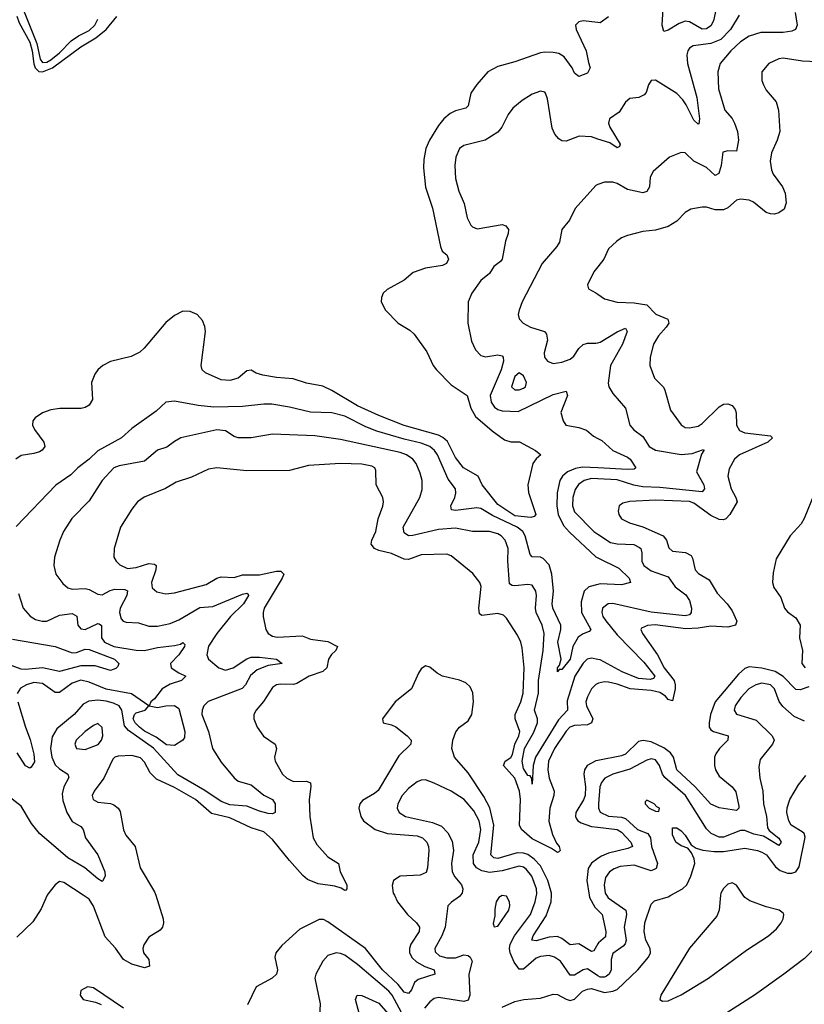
# Model space of a CAD drawing. Header units: inches. Extents: x 1694797 to 1849917, y 907313 to 1017959.
# Tile 697 of 834: x 1817283 to 1820969, y 969488 to 974116. Entities that reach past the tile are written whole.
import ezdxf

# ---------------------------------------------------------------- set-up
doc = ezdxf.new("R2010")
doc.units = ezdxf.units.IN
doc.header["$MEASUREMENT"] = 0
for name, color, linetype in [('B8916', 7, 'Continuous'), ('B8917', 7, 'Continuous'), ('B8926', 7, 'Continuous'), ('B8927', 7, 'Continuous')]:
    doc.layers.add(name, color=color, linetype=linetype)

msp = doc.modelspace()

# ---------------------------------------------------------------- linework, layer by layer
at = {"layer": 'B8916', "color": 5}
for points, elevation in [([(1817412.8, 970000), (1817383.5, 969936.5), (1817345.2, 969874.8), (1817270, 969803.5)], 680), ([(1817922.5, 970000), (1817957.3, 969890), (1817958.9, 969870), (1817953.4, 969850), (1817943, 969837), (1817890, 969803), (1817866.9, 969766.9), (1817861.7, 969750), (1817864.4, 969730), (1817890, 969699.1), (1817893.3, 969666.7), (1817870, 969659.8), (1817810, 969675.8), (1817770, 969697.9), (1817732.4, 969752.4), (1817684.3, 969804.3), (1817630, 969948.3), (1817610, 969981.8), (1817582, 970000)], 680), ([(1819043.2, 970000), (1819057.6, 969970), (1819105.1, 969910), (1819146.7, 969870), (1819161.1, 969850), (1819159.5, 969830), (1819120.8, 969770), (1819114.1, 969750), (1819114.6, 969730), (1819126.6, 969706.6), (1819146.8, 969686.8), (1819185.7, 969665.7), (1819230.3, 969650), (1819233.4, 969630), (1819155.2, 969604.8), (1819137.8, 969590), (1819123.9, 969556.1), (1819110, 969538.6), (1819090, 969544.9), (1819060.9, 969580.9), (1818987.3, 969650), (1818907.3, 969750), (1818730, 969875.8), (1818710, 969886.6), (1818690, 969886.8), (1818599.8, 969840.2), (1818515.2, 969764.8), (1818486.3, 969730), (1818481.3, 969710), (1818494, 969650), (1818488.9, 969630), (1818468.7, 969610), (1818394.6, 969570), (1818354, 969486)], 720), ([(1819354.2, 970000), (1819350, 969994), (1819311.6, 969968.4), (1819294.3, 969950), (1819282.1, 969850), (1819266.8, 969810), (1819233.5, 969750), (1819234.8, 969734.8), (1819254.9, 969714.9), (1819290, 969706), (1819330, 969706.2), (1819370, 969719.6), (1819390, 969717), (1819399.4, 969710), (1819408.8, 969690), (1819392.7, 969630), (1819397.8, 969530), (1819390, 969507.7), (1819370, 969501.2), (1819250, 969520.2), (1819230, 969515.4), (1819210, 969500.2), (1819184.5, 969470)], 740), ([(1820000, 969621.9), (1819950, 969654.7), (1819930, 969650.5), (1819890, 969625.2), (1819870, 969624.5), (1819824.2, 969690), (1819795.8, 969710), (1819770, 969717.2), (1819730, 969713.2), (1819710, 969704.9), (1819650, 969653.4), (1819630, 969653.7), (1819606.1, 969686.1), (1819586.6, 969730), (1819583.8, 969750), (1819587, 969770), (1819607.5, 969810), (1819682.8, 969910), (1819705.4, 969970), (1819711.1, 970000)], 740), ([(1820000, 969772.4), (1819980.7, 969739.3), (1819970, 969735.4), (1819910, 969772.6), (1819870, 969767.1), (1819830, 969797.2), (1819810, 969806.7), (1819770, 969803.4), (1819710, 969786.4), (1819689.9, 969789.9), (1819695.9, 969810), (1819755.8, 969904.2), (1819779.3, 969970), (1819780.9, 970000)], 720), ([(1819958.9, 970000), (1819960.6, 969990), (1819984.6, 969944.6), (1820000, 969929.6)], 720), ([(1819076.4, 969450), (1819033.5, 969530), (1819018, 969550), (1818870, 969675.6), (1818810, 969719.5), (1818790, 969727), (1818770, 969729.8), (1818730, 969717.2), (1818706.9, 969690), (1818673.8, 969630), (1818669.4, 969610.6), (1818694.4, 969490), (1818691, 969429)], 740), ([(1817770, 969469.6), (1817630, 969566), (1817602, 969570), (1817570, 969552), (1817567.6, 969530), (1817580.7, 969510), (1817638.5, 969498.5), (1817666.3, 969486.3)], 720), ([(1818880.2, 969440.2), (1818860.4, 969510), (1818868.9, 969531.1), (1818890.6, 969529.4), (1818970, 969492.5), (1819055.6, 969395.6)], 760), ([(1819550, 969473.7), (1819610, 969501.5), (1819651.3, 969510), (1819730, 969516.5), (1819790, 969536), (1819810, 969534.6), (1819850, 969511.2), (1819870, 969506), (1819890, 969512.5), (1819927.9, 969550), (1819950, 969558.8), (1819970, 969562.2), (1820000, 969552.7)], 760)]:
    msp.add_lwpolyline(points, dxfattribs=dict(at, elevation=elevation))
at = {"layer": 'B8916', "color": 5, "elevation": 760}
msp.add_lwpolyline([(1819550, 969998.9), (1819533.4, 969990), (1819521.5, 969970), (1819515.6, 969935.6), (1819516.1, 969903.9), (1819508.2, 969868.2), (1819512, 969852), (1819530, 969854.8), (1819581, 969930), (1819585.7, 969950), (1819584.4, 969970), (1819570, 969996.3)], close=True, dxfattribs=at)
at = {"layer": 'B8917', "color": 5}
for points, elevation in [([(1817300.3, 974160.3), (1817363.3, 974003.3), (1817378.9, 973930), (1817390, 973915.1), (1817410, 973916.6), (1817430, 973927.5), (1817470, 973960.4), (1817524.5, 974015.5), (1817560.1, 974039.9), (1817610, 974064.2), (1817635.7, 974090), (1817650, 974117.4)], 640), ([(1820000, 974102.6), (1819930, 974109.5), (1819910, 974106), (1819894, 974090), (1819897.6, 974070), (1819944.7, 973970), (1819954.7, 973914.7), (1819963.8, 973890), (1819950, 973864), (1819910, 973849), (1819890, 973864), (1819878.4, 973890), (1819841.8, 973941.8), (1819816.7, 973956.7), (1819790, 973961.6), (1819750, 973963), (1819730, 973959.1), (1819610, 973916.8), (1819530, 973895.6), (1819482.2, 973870), (1819430, 973811.6), (1819402.1, 973770), (1819389.6, 973710.4), (1819379.7, 973700.3), (1819330, 973686.9), (1819305.8, 973674.2), (1819275.8, 973650), (1819250, 973618.9), (1819208.9, 973550), (1819191.9, 973510), (1819181.2, 973458.8), (1819180.9, 973419), (1819189, 973329), (1819223, 973230), (1819259.7, 973050), (1819268.1, 973028.1), (1819290.4, 973010), (1819297.6, 972990), (1819288.4, 972970), (1819270, 972960.3), (1819190, 972947.9), (1819132.2, 972927.8), (1819090, 972891.6), (1819010, 972848), (1818990.4, 972830), (1818982.3, 972810), (1818981.5, 972790), (1819000.9, 972750), (1819060.8, 972690), (1819116.1, 972656.1), (1819136.8, 972636.8), (1819195.1, 972555.1), (1819226.2, 972490), (1819241, 972470), (1819310, 972399.2), (1819385.8, 972350), (1819401.9, 972290), (1819424.2, 972250), (1819502.8, 972182.8), (1819561.2, 972141.2), (1819590, 972131.9), (1819632, 972132), (1819706.7, 972090), (1819731.3, 972070), (1819710, 972052), (1819694.6, 972030), (1819670.3, 971930), (1819674.1, 971894.1), (1819708.5, 971790), (1819700, 971780), (1819684, 971776), (1819610, 971784.3), (1819530, 971837.6), (1819456.4, 971930), (1819437, 971970), (1819368.2, 972010), (1819330, 972057.2), (1819293, 972133), (1819271.8, 972151.9), (1819250, 972162.9), (1819090, 972207.9), (1818970, 972254.8), (1818870, 972300.8), (1818750, 972372), (1818707.3, 972392.7), (1818630, 972406.6), (1818568, 972428), (1818490, 972433.2), (1818424.9, 972444.9), (1818394.2, 972454.2), (1818370, 972468.1), (1818350, 972464.8), (1818309.1, 972430.9), (1818270, 972420.5), (1818230, 972423), (1818155.9, 972455.9), (1818140.9, 972470), (1818135.4, 972490), (1818155.8, 972650), (1818153.3, 972673.3), (1818141.7, 972701.7), (1818116.3, 972730), (1818083.8, 972743.8), (1818050, 972745.2), (1818010, 972726), (1817970, 972692), (1817868.6, 972571.4), (1817847.1, 972552.9), (1817806.8, 972533.2), (1817710, 972508.9), (1817672.9, 972490), (1817650.1, 972470), (1817635.5, 972450), (1817619.8, 972410), (1817624.6, 972330), (1817610, 972304.2), (1817590, 972292.8), (1817571.3, 972288.7), (1817471.5, 972288.5), (1817430, 972281.4), (1817390, 972267.1), (1817356.2, 972243.8), (1817345, 972230), (1817343.2, 972210), (1817352.8, 972190), (1817396.2, 972130), (1817400.9, 972110), (1817388.4, 972091.6), (1817375.4, 972084.6), (1817350, 972076.5), (1817290, 972067.8), (1817265.4, 972050)], 620), ([(1817270, 974132.7), (1817280.9, 974100.9), (1817330, 974009.2), (1817341.7, 973970), (1817348.8, 973908.8), (1817356.5, 973890), (1817372.8, 973872.7), (1817390, 973869.9), (1817437.9, 973890), (1817570, 973988.2), (1817640.3, 974030), (1817689.6, 974070), (1817738.9, 974130)], 620), ([(1820000, 973554.5), (1819970, 973564.4), (1819911.2, 973568.8), (1819850, 973545.4), (1819830, 973546.6), (1819815.4, 973555.4), (1819796.9, 973576.9), (1819785, 973605), (1819762.9, 973742.9), (1819753.7, 973770), (1819750, 973775.1), (1819730, 973780.4), (1819690, 973765.2), (1819643.9, 973736.1), (1819600.5, 973699.5), (1819577.8, 973670), (1819548.4, 973610), (1819530, 973586.2), (1819470, 973549.8), (1819370, 973524.7), (1819350, 973509.6), (1819331.5, 973470), (1819327.2, 973430), (1819330.3, 973369.7), (1819346.4, 973310), (1819371.3, 973251.3), (1819385, 973185), (1819402.2, 973150), (1819410, 973141.8), (1819432.7, 973132.7), (1819550, 973152.8), (1819567, 973147), (1819579.6, 973130), (1819578.5, 973110), (1819565.2, 973074.8), (1819549.2, 972990), (1819541.7, 972978.3), (1819510, 972955.1), (1819490, 972922.8), (1819449.1, 972890), (1819407.6, 972830), (1819390.3, 972790), (1819387.8, 972690), (1819405.4, 972605.4), (1819424, 972564), (1819450, 972538), (1819471.3, 972531.3), (1819530, 972540.2), (1819550, 972535.2), (1819554, 972530), (1819555.6, 972510), (1819545.7, 972470), (1819493.9, 972350), (1819497.9, 972317.9), (1819514.1, 972294.1), (1819530, 972283), (1819550, 972276.9), (1819625.3, 972274.7), (1819790, 972353.9), (1819851, 972370), (1819856, 972350), (1819825.2, 972270), (1819837.1, 972230), (1819849.5, 972209.4), (1819910, 972199), (1819945.7, 972185.7), (1819978.9, 972158.9), (1820000, 972147.3)], 640), ([(1820000, 973340.3), (1819990, 973336.3), (1819892.1, 973228), (1819866.4, 973173.6), (1819830.2, 973130), (1819819.2, 973070), (1819806.9, 973050), (1819737.3, 972970), (1819643.2, 972790), (1819630.2, 972750), (1819625.5, 972730), (1819630.2, 972710.2), (1819649, 972690), (1819683.1, 972670), (1819748.5, 972650), (1819758, 972638), (1819763.2, 972610), (1819747.8, 972550), (1819748.5, 972530), (1819762, 972510), (1819790, 972500.2), (1819830, 972505.6), (1819870, 972519.7), (1819886.3, 972533.6), (1819910.5, 972569.5), (1819930.6, 972589.4), (1819950, 972596), (1819990, 972595.3), (1820000, 972597.4)], 660), ([(1820000, 972954.5), (1819981.1, 972930), (1819950.4, 972870), (1819954.8, 972850), (1819990, 972832.4), (1820000, 972825.3)], 680), ([(1820000, 971461.6), (1819957, 971450), (1819934.7, 971430), (1819921, 971379), (1819922.9, 971330), (1819966.5, 971250), (1819959.3, 971240.7), (1819930, 971229.4), (1819907.2, 971212.8), (1819882.2, 971170), (1819870, 971109.8), (1819830, 971061.5), (1819818, 971062), (1819809.8, 971049.8), (1819809.1, 971070), (1819818.5, 971081.5), (1819826.8, 971110), (1819811.1, 971190), (1819825.5, 971250), (1819825.5, 971270), (1819787.4, 971350), (1819785.3, 971370), (1819791.5, 971430), (1819782.7, 971510), (1819770, 971553.3), (1819742.6, 971582.6), (1819730, 971589.2), (1819691.4, 971591.4), (1819681.6, 971601.6), (1819658.3, 971690), (1819647.2, 971710), (1819620.2, 971730), (1819505, 971785), (1819450, 971818.6), (1819430, 971821.1), (1819330, 971808.3), (1819311.2, 971811.2), (1819308.4, 971830), (1819327.9, 971870), (1819332.5, 971890), (1819329.9, 971910), (1819295.9, 971955.9), (1819245.9, 972070), (1819231.3, 972091.3), (1819210.5, 972110), (1819170, 972125.3), (1819090, 972143.7), (1818961.7, 972181.7), (1818910, 972201.9), (1818810, 972251.9), (1818750, 972267.3), (1818650, 972271.6), (1818550, 972295.2), (1818468.3, 972308.3), (1818430, 972309), (1818330, 972297.7), (1818195, 972295), (1818121.9, 972301.9), (1818010, 972322.6), (1817970, 972317.6), (1817924.6, 972275.4), (1817810, 972194.6), (1817762, 972150), (1817650.1, 972089.9), (1817609.2, 972050), (1817555.6, 972010), (1817523.3, 971976.7), (1817452.5, 971927.5), (1817266.9, 971733.1)], 640), ([(1820000, 971108.8), (1819970, 971114.6), (1819949.7, 971110.3), (1819930, 971091.9), (1819891.6, 971030), (1819854.7, 970914.7), (1819856.4, 970870), (1819815.1, 970824.9), (1819706.3, 970650), (1819695.5, 970610), (1819690, 970522), (1819689.7, 970549.7), (1819681.2, 970561.2), (1819670, 970563), (1819650, 970596.5), (1819643.6, 970630), (1819654.4, 970690), (1819696.9, 970763.1), (1819715.7, 970810), (1819715.5, 970830), (1819701, 970870), (1819720.3, 970950), (1819721, 971010), (1819742, 971150), (1819747.2, 971230), (1819737.2, 971270), (1819709.9, 971330), (1819706.3, 971350), (1819711, 971410), (1819708.3, 971430), (1819690, 971458), (1819670, 971461.7), (1819610, 971455.2), (1819596.2, 971456.2), (1819583.8, 971463.8), (1819576.2, 971570), (1819578.7, 971630), (1819563.7, 971670), (1819545.8, 971690), (1819530, 971699.3), (1819490, 971709.9), (1819410, 971709.3), (1819330, 971726.4), (1819250, 971719.7), (1819130, 971691.1), (1819109.9, 971689.9), (1819090, 971704.4), (1819084.8, 971730), (1819163.1, 971870), (1819173.2, 971906.8), (1819173.2, 971950), (1819164.8, 971984.8), (1819146.3, 972030), (1819130, 972050.6), (1819100.9, 972070), (1819070, 972080.8), (1818790, 972142.2), (1818670, 972159.3), (1818470, 972167.8), (1818370, 972150.6), (1818310.1, 972149.8), (1818290, 972157.3), (1818250, 972183.7), (1818210, 972187.4), (1818040.5, 972150), (1818010, 972133.5), (1817974, 972106), (1817930, 972092), (1817870, 972041.1), (1817750, 972019.1), (1817725.8, 972010), (1817670.2, 971950), (1817610, 971854.8), (1817528.3, 971771.7), (1817489.1, 971710), (1817471.4, 971670), (1817445.8, 971590), (1817442.8, 971550), (1817452.2, 971510), (1817485.3, 971465.3), (1817510, 971445.5), (1817530, 971438.6), (1817590, 971441.5), (1817610, 971438.1), (1817650, 971415.3), (1817670, 971411.9), (1817707.8, 971432.2), (1817730, 971438.5), (1817776.8, 971436.8), (1817790, 971431.9), (1817786.5, 971410), (1817755.5, 971350), (1817752.4, 971330), (1817760.2, 971300.2), (1817769, 971289), (1817783.9, 971283.9), (1817841.5, 971281.5), (1817890, 971265), (1817930, 971265.5), (1817990, 971277), (1818030, 971294.5), (1818130, 971352.3), (1818190, 971357.9), (1818330, 971415.4), (1818350, 971420.2), (1818355.9, 971416), (1818358.7, 971410), (1818335.1, 971370), (1818273.9, 971310), (1818208.7, 971230), (1818170, 971171.3), (1818162.6, 971130), (1818170.2, 971110.2), (1818218.6, 971070), (1818250, 971058.8), (1818286, 971070), (1818350, 971111.7), (1818370, 971119.1), (1818410, 971120.1), (1818490.1, 971110.1), (1818516.4, 971090), (1818450, 971080.2), (1818399.4, 971060.6), (1818366.8, 971033.2), (1818344.2, 970990), (1818327.5, 970972.5), (1818168.2, 970911.8), (1818148, 970890), (1818140.2, 970870), (1818138.6, 970850), (1818170.3, 970770), (1818188.3, 970690), (1818230, 970626.5), (1818290, 970552.5), (1818310, 970537), (1818370, 970519.1), (1818430, 970471.3), (1818471.1, 970450), (1818484, 970430), (1818482.6, 970390), (1818470, 970382.9), (1818450, 970385.2), (1818410, 970395.5), (1818350, 970418.9), (1818270, 970424.8), (1818230, 970440.7), (1818152.9, 970492.9), (1818026.4, 970566.4), (1817911.8, 970691.8), (1817794.1, 970774.1), (1817776, 970796), (1817763.1, 970870), (1817749.8, 970890), (1817723.5, 970903.5), (1817690, 970913.2), (1817650, 970916.8), (1817607.7, 970912.3), (1817581.7, 970898.3), (1817539.4, 970850), (1817457.2, 970782.8), (1817435.8, 970744.2), (1817427.8, 970690), (1817433.5, 970650), (1817450, 970612.7), (1817470, 970593.9), (1817509.1, 970570), (1817513.6, 970553.6), (1817490.5, 970509.5), (1817482.8, 970477.2), (1817485.7, 970445.7), (1817504, 970390), (1817530, 970346.5), (1817570, 970324), (1817581.8, 970310), (1817592.1, 970270), (1817649.4, 970190), (1817682.3, 970110), (1817684.7, 970090), (1817672.7, 970067.3), (1817670, 970065.7), (1817650, 970077.2), (1817588.9, 970128.9), (1817510, 970176.1), (1817375.6, 970290), (1817337.8, 970337.8), (1817290, 970419.3), (1817190, 970495.1)], 660), ([(1820000, 970995.9), (1819989.6, 970990.4), (1819970.1, 970969.9), (1819950, 970932.3), (1819943.6, 970910), (1819945.7, 970890), (1819975.5, 970830), (1819969.2, 970810.8), (1819950, 970802.1), (1819890, 970798.6), (1819868, 970790), (1819850, 970771.5), (1819795.4, 970690), (1819767.4, 970630), (1819764.9, 970590), (1819770.7, 970550), (1819793.8, 970490), (1819793.2, 970470), (1819773.9, 970410), (1819768.3, 970348.3), (1819786.3, 970286.3), (1819805.3, 970245.3), (1819817.8, 970230), (1819822.4, 970210), (1819816.2, 970203.8), (1819810, 970201), (1819780.8, 970220.8), (1819690, 970265.7), (1819640.2, 970310), (1819631.4, 970330), (1819636.2, 970450), (1819631.8, 970490), (1819609.3, 970550), (1819556.7, 970610), (1819563.8, 970630), (1819590, 970648), (1819597.9, 970662.1), (1819609.1, 970710.9), (1819628.3, 970750), (1819632.6, 970770), (1819611, 970830), (1819610.4, 970850), (1819638.1, 970910), (1819648.4, 970950), (1819653.1, 971070), (1819643.1, 971163.1), (1819637, 971190), (1819622.3, 971222.3), (1819570, 971302.4), (1819556.4, 971316.4), (1819530, 971325), (1819454.5, 971314.5), (1819443.4, 971323.4), (1819439.4, 971350), (1819451.1, 971451.1), (1819445.3, 971470), (1819412.7, 971512.7), (1819310, 971595.1), (1819290, 971603.8), (1819170, 971600.2), (1819110, 971579.1), (1819090, 971579.9), (1819030, 971606), (1818970, 971620.2), (1818949.8, 971630), (1818935, 971650), (1818937.6, 971670), (1818956.4, 971710), (1818967.7, 971770), (1818989.7, 971829.7), (1818992.7, 971850), (1818989.8, 971870), (1818957.6, 971930), (1818956.4, 971996.4), (1818950.9, 972010), (1818936.8, 972016.8), (1818890, 972025.9), (1818790, 972029.3), (1818640, 972020), (1818550, 971996.8), (1818350, 971995.6), (1818210, 972009.8), (1818170, 972003.8), (1818090, 971966.2), (1818017.8, 971942.2), (1817967.3, 971912.7), (1817868.6, 971871.4), (1817837, 971850), (1817810, 971815.6), (1817756.9, 971730), (1817726.5, 971630), (1817724.9, 971590), (1817736, 971570), (1817753.8, 971553.8), (1817790, 971536.6), (1817830, 971540.5), (1817890, 971559.3), (1817917, 971557), (1817924, 971550), (1817922.6, 971530), (1817902.5, 971470), (1817904.9, 971444.9), (1817927, 971427), (1817970, 971417.8), (1818010, 971421.9), (1818158.8, 971461.1), (1818210, 971490.8), (1818230, 971497.6), (1818290, 971493.4), (1818330, 971507.1), (1818410, 971505.9), (1818490, 971524), (1818510, 971523.2), (1818524, 971510), (1818516.8, 971490), (1818431.3, 971350), (1818427.1, 971330), (1818427.1, 971310), (1818440.2, 971250), (1818450.3, 971230), (1818470, 971217.5), (1818492.8, 971212.8), (1818610, 971218.9), (1818650, 971204), (1818730, 971193.6), (1818776, 971170), (1818767.9, 971150), (1818748.1, 971131.9), (1818733.8, 971110), (1818725.8, 971070), (1818707.4, 971052.6), (1818642.8, 971030), (1818584.8, 970995.2), (1818570, 970990.9), (1818507.8, 970992.2), (1818490, 970988.9), (1818470, 970977.6), (1818429.1, 970910.9), (1818393.8, 970870), (1818383.2, 970850), (1818382.8, 970830), (1818398.5, 970790), (1818428, 970748), (1818483.8, 970710), (1818488.8, 970690), (1818479.7, 970650), (1818483.6, 970630), (1818517.3, 970570), (1818537.4, 970550), (1818570, 970535), (1818630, 970536.3), (1818648.9, 970528.9), (1818651, 970511), (1818643.5, 970450), (1818646.2, 970370), (1818661.3, 970270), (1818679.4, 970239.4), (1818730, 970180.2), (1818780.3, 970150), (1818788.7, 970110), (1818819.8, 970050), (1818819.6, 970030), (1818815.5, 970024.5), (1818810, 970022.4), (1818794, 970034), (1818763.6, 970043.6), (1818685.3, 970054.7), (1818635.1, 970075.1), (1818612.7, 970092.7), (1818550, 970163), (1818470, 970262.4), (1818430, 970297.9), (1818370, 970316.7), (1818270, 970363.6), (1818184.3, 970384.3), (1818109, 970450), (1818010, 970506.4), (1817925.9, 970546), (1817896, 970576), (1817870, 970626), (1817850, 970645.5), (1817810, 970657.3), (1817745.3, 970654.7), (1817730.2, 970649.8), (1817719.9, 970640.1), (1817678.8, 970550), (1817632.3, 970490), (1817623.9, 970470), (1817627.6, 970450), (1817650, 970437.2), (1817710, 970430.9), (1817725.3, 970425.3), (1817745.3, 970410), (1817754.8, 970394.8), (1817770, 970307.3), (1817782.3, 970282.3), (1817825.3, 970230), (1817849.2, 970130), (1817917.1, 970017.1), (1817922.5, 970000)], 680), ([(1820000, 972008.9), (1819926.9, 972013.1), (1819894.2, 972005.8), (1819856.1, 971990), (1819833.3, 971970), (1819821.3, 971950), (1819807.8, 971892.2), (1819806.4, 971830), (1819813.2, 971790), (1819838.5, 971738.5), (1819866.7, 971706.7), (1819990.4, 971590.4), (1820000, 971585.7)], 640), ([(1820000, 971957.4), (1819970, 971959), (1819934.4, 971950), (1819908.9, 971931.1), (1819893, 971907), (1819881.2, 971870), (1819880.4, 971830), (1819890, 971801.8), (1819980.5, 971710), (1820000, 971697.4)], 660), ([(1817278, 971418), (1817299.6, 971350), (1817332, 971312), (1817357, 971297), (1817387.9, 971287.9), (1817410, 971288.9), (1817470, 971316.3), (1817530, 971324.5), (1817552.1, 971312.1), (1817556.8, 971270), (1817570, 971252.4), (1817590, 971250.1), (1817650, 971277.5), (1817656.7, 971276.7), (1817667.5, 971267.5), (1817668, 971210), (1817681.2, 971190), (1817724.6, 971170), (1817830, 971152.1), (1817870.1, 971150.1), (1817930, 971164.2), (1818010, 971174.2), (1818039, 971181), (1818050, 971188.5), (1818058.9, 971178.9), (1818057.8, 971170), (1818030.1, 971129.9), (1817991.6, 971090), (1817994.2, 971070), (1818030, 971045.1), (1818063.7, 971030), (1818043.1, 971010), (1817990, 970992.8), (1817952.4, 970970), (1817916.8, 970923.2), (1817898.5, 970910), (1817891.3, 970890), (1817930, 970883.2), (1817970, 970891.3), (1818010, 970892.2), (1818030, 970877.9), (1818059.5, 970770), (1818058, 970742), (1818050, 970729), (1818010, 970704), (1817973.3, 970706.7), (1817923.5, 970743.5), (1817870, 970771.7), (1817846.4, 970790), (1817824.9, 970810), (1817815.7, 970830), (1817822.4, 970850), (1817830, 970857.9), (1817873, 970870), (1817889.7, 970890), (1817807.6, 970947.6), (1817688.7, 970968.7), (1817610, 971001.8), (1817570, 971010.8), (1817530, 970997.6), (1817470, 970952.7), (1817450, 970953.4), (1817390, 970995.5), (1817350, 971000.7), (1817314.6, 970990), (1817286.5, 970973.5), (1817271.2, 970948.8)], 640), ([(1817250, 971204.1), (1817450, 971170.1), (1817530, 971140.1), (1817550, 971141.5), (1817590, 971156.6), (1817610, 971155.1), (1817728.4, 971110), (1817749.1, 971090), (1817744.9, 971075.1), (1817734.1, 971065.9), (1817710, 971056.4), (1817637.9, 971077.9), (1817570, 971078.7), (1817470, 971052.3), (1817389.9, 971069.9), (1817310, 971060.9), (1817290, 971063.5), (1817230, 971084.7)], 620), ([(1819780.9, 970000), (1819781.4, 970010), (1819765.1, 970070), (1819730, 970139.2), (1819700.5, 970170), (1819670, 970191.2), (1819650, 970198.7), (1819619.8, 970200.2), (1819530, 970172.6), (1819510, 970176.1), (1819495.8, 970190), (1819510.8, 970330), (1819491.4, 970411.4), (1819464.3, 970464.3), (1819390, 970575.5), (1819325.4, 970650), (1819312.7, 970690), (1819318, 970730), (1819331.9, 970768.1), (1819350, 970790.2), (1819390, 970819.6), (1819407.1, 970850), (1819414.9, 970910), (1819412.5, 970952.5), (1819399.9, 970979.9), (1819379.3, 970999.3), (1819350, 971010.7), (1819269.5, 971030), (1819243.9, 971043.9), (1819210, 971072.3), (1819190, 971079.3), (1819170, 971065.2), (1819156.2, 971043.8), (1819124.2, 970970), (1819046.4, 970910), (1818987.3, 970830), (1818991, 970810), (1819030, 970801.6), (1819050, 970792.2), (1819104.2, 970750), (1819121.8, 970730), (1819120.2, 970710), (1819064.2, 970655.8), (1818966.9, 970493.1), (1818950, 970478), (1818893.6, 970446.4), (1818880.5, 970430), (1818876.6, 970410), (1818886.2, 970370), (1818898.7, 970350), (1818952.4, 970310), (1819011.3, 970291.3), (1819150, 970280.4), (1819175.2, 970270), (1819195.5, 970250), (1819203.9, 970230), (1819205.6, 970210), (1819199.1, 970130), (1819192.4, 970107.6), (1819165, 970095), (1819070, 970089.8), (1819039.7, 970070), (1819033.6, 970046.4), (1819038.4, 970010), (1819043.2, 970000)], 720), ([(1817274.5, 970910), (1817310.2, 970790), (1817332.5, 970732.5), (1817350, 970664), (1817351.9, 970628.1), (1817337, 970603), (1817330, 970598.3), (1817310, 970608.9), (1817270.4, 970670.4)], 640), ([(1820000, 970634.5), (1819990, 970632.6), (1819948.7, 970610), (1819937.2, 970590), (1819933.4, 970570), (1819941.9, 970510), (1819939.4, 970470), (1819931.2, 970448.8), (1819895.7, 970390), (1819893.6, 970370), (1819898.9, 970358.9), (1819904.5, 970350), (1819920.7, 970340.7), (1819970, 970322.9), (1820000, 970319.6)], 720), ([(1819711.1, 970000), (1819712.6, 970007.4), (1819711.6, 970030), (1819688.9, 970090), (1819662.8, 970122.7), (1819650, 970132.1), (1819630, 970137.3), (1819550, 970115.8), (1819490, 970108), (1819454.6, 970114.6), (1819429.9, 970129.9), (1819415.7, 970150), (1819412.9, 970190), (1819439.9, 970250), (1819449.9, 970310.1), (1819442, 970350), (1819416.9, 970396.9), (1819370.5, 970450.5), (1819310, 970489.4), (1819230, 970527.9), (1819190, 970542.3), (1819170, 970542), (1819150, 970533), (1819110, 970502.3), (1819079.2, 970470), (1819058.9, 970430), (1819056.8, 970410), (1819065.2, 970390), (1819096, 970370), (1819222.4, 970342.4), (1819264.9, 970324.9), (1819294.4, 970294.4), (1819314.5, 970254.5), (1819320.8, 970210), (1819311.5, 970150), (1819315.5, 970110), (1819326.9, 970086.9), (1819358.4, 970050), (1819365.4, 970030), (1819361.2, 970010), (1819354.2, 970000)], 740), ([(1820000, 970173), (1819970, 970151.9), (1819954.3, 970125.7), (1819947.2, 970070), (1819958.9, 970000)], 720), ([(1817582, 970000), (1817490, 970059.8), (1817470, 970065.4), (1817450.4, 970050), (1817415.1, 970004.9), (1817412.8, 970000)], 680)]:
    msp.add_lwpolyline(points, dxfattribs=dict(at, elevation=elevation))
for points, elevation in [([(1819630, 972455.3), (1819610, 972438.3), (1819594.3, 972390), (1819610, 972375.2), (1819630, 972375.6), (1819650, 972383.2), (1819659.8, 972390), (1819664.4, 972410), (1819650, 972441.1)], 660), ([(1817650, 970807.1), (1817630, 970798.9), (1817590.2, 970770), (1817548.4, 970730), (1817541.8, 970710), (1817550, 970690.5), (1817590, 970685.9), (1817651.6, 970708.4), (1817667.4, 970730), (1817673, 970750), (1817670, 970789)], 680)]:
    msp.add_lwpolyline(points, close=True, dxfattribs=dict(at, elevation=elevation))
at = {"layer": 'B8926', "color": 5}
for points, elevation in [([(1821191.6, 970000), (1821166.4, 969950), (1821132.6, 969847.4), (1821124.4, 969835.6), (1821078.4, 969810), (1820970, 969702.8), (1820873, 969630), (1820735.1, 969530), (1820560.7, 969419.3), (1820432.9, 969310), (1820360.4, 969259.6), (1820281, 969179), (1820260.2, 969150), (1820251.7, 969130), (1820251.6, 969110), (1820262, 969070), (1820233.9, 969006.1), (1820178.4, 968850), (1820150, 968814.9), (1820130, 968808.4), (1820108.6, 968808.6), (1820064.5, 968824.4), (1820010, 968854.9), (1820000, 968858)], 760), ([(1820000, 969552.7), (1820030, 969543.2), (1820070, 969549.3), (1820090, 969558), (1820187.8, 969650), (1820236.6, 969710), (1820247, 969730), (1820244.4, 969750), (1820224.7, 969790), (1820216.4, 969830), (1820220.1, 969870), (1820250, 969958.4), (1820265.5, 969974.5), (1820330, 969992.9), (1820342.8, 970000)], 760), ([(1820040.5, 970000), (1820048.1, 969988.1), (1820130.4, 969930.4), (1820133.4, 969910), (1820122.3, 969850), (1820131.7, 969790), (1820127.6, 969772.4), (1820118.7, 969761.3), (1820070, 969726.2), (1820061.9, 969698.1), (1820061.1, 969650), (1820053.1, 969630), (1820039.8, 969620.2), (1820030, 969615.1), (1820010, 969615.4), (1820000, 969621.9)], 740), ([(1820576, 970000), (1820568.8, 969930), (1820558.6, 969901.4), (1820430, 969751.2), (1820294.9, 969530), (1820291, 969510), (1820302.4, 969502.4), (1820330, 969503.7), (1820390, 969531.6), (1820519.7, 969610), (1820697.4, 969742.6), (1820801.6, 969810), (1820838.2, 969841.8), (1820861.3, 969870), (1820869.7, 969890), (1820873.3, 969910), (1820870, 969916), (1820850.9, 969930.9), (1820790, 969945.3), (1820713.8, 969973.8), (1820689.8, 969989.8), (1820682.7, 970000)], 780), ([(1820000, 969929.6), (1820020.1, 969910), (1820037.5, 969830), (1820034.7, 969805.3), (1820002.8, 969777.2), (1820000, 969772.4)], 720)]:
    msp.add_lwpolyline(points, dxfattribs=dict(at, elevation=elevation))
at = {"layer": 'B8927', "color": 5}
for points, elevation in [([(1820559.4, 974190), (1820542.9, 974110), (1820530, 974086.8), (1820510, 974071.9), (1820490, 974070.5), (1820430, 974105.9), (1820410, 974108.6), (1820381.6, 974098.4), (1820330, 974066.2), (1820310, 974060.5), (1820302.1, 974090), (1820306.9, 974166.9)], 620), ([(1820926.5, 974150), (1820935.9, 974090), (1820927.8, 974070), (1820910, 974061.6), (1820870, 974054.7), (1820764.9, 974055.1), (1820710, 974037.4), (1820670, 974011.2), (1820623.8, 973970), (1820573.2, 973910), (1820562.8, 973870), (1820566.3, 973790), (1820596.5, 973690), (1820630.6, 973650.6), (1820641.7, 973630), (1820656.1, 973590), (1820660.2, 973550), (1820650, 973497), (1820610, 973499.8), (1820586.8, 973493.2), (1820579.4, 973430), (1820567.2, 973392.8), (1820550, 973383.9), (1820510, 973421.4), (1820449.9, 973449.9), (1820410, 973489.7), (1820390, 973491.2), (1820336.3, 973470), (1820258.5, 973401.5), (1820245, 973375), (1820241.4, 973330), (1820230, 973307.8), (1820210, 973301.7), (1820138.1, 973318.1), (1820090, 973346), (1820070, 973352.4), (1820030, 973352.3), (1820000, 973340.3)], 660), ([(1820663.7, 974136.3), (1820622, 974070), (1820577.2, 974022.8), (1820530, 974003), (1820447.4, 973992.6), (1820430, 973982.2), (1820421.7, 973970), (1820418, 973950), (1820420.1, 973910), (1820465.1, 973750), (1820477.1, 973650), (1820474.1, 973625.9), (1820470, 973624), (1820450, 973642.6), (1820414.8, 973714.8), (1820398.9, 973738.9), (1820370, 973768.1), (1820270, 973831.1), (1820250.4, 973829.6), (1820237.1, 973810), (1820226, 973774), (1820217.3, 973762.7), (1820191.3, 973750), (1820150, 973745.1), (1820130, 973727.6), (1820099.5, 973680.5), (1820053.7, 973650), (1820049.4, 973630), (1820056, 973610), (1820104, 973530), (1820100.5, 973519.5), (1820090, 973512.8), (1820056.1, 973536.1), (1820000, 973554.5)], 640), ([(1820050, 974129.4), (1820010, 974101.6), (1820000, 974102.6)], 620), ([(1821030, 973918.2), (1820960.1, 973920.1), (1820870, 973934.2), (1820850, 973931.9), (1820803.1, 973910), (1820770.4, 973870), (1820770.4, 973830.4), (1820777.6, 973810), (1820790, 973784.9), (1820836.5, 973730), (1820847.4, 973690), (1820853.7, 973590), (1820842.3, 973550), (1820814.4, 973490), (1820808.6, 973450), (1820815, 973410), (1820823.5, 973390), (1820867.6, 973330), (1820879.6, 973299.6), (1820884.8, 973255.2), (1820874.5, 973225.5), (1820850, 973207.8), (1820830, 973202), (1820810, 973202.5), (1820790, 973208.8), (1820730, 973258.5), (1820710, 973267.9), (1820670, 973272.6), (1820650, 973267.6), (1820609.4, 973230.6), (1820590, 973221.2), (1820550, 973221.5), (1820510, 973234.5), (1820490, 973235.1), (1820435.6, 973224.4), (1820410, 973209.7), (1820370, 973168.4), (1820330, 973144.2), (1820270, 973125.8), (1820210, 973120.3), (1820138.7, 973101.3), (1820110.2, 973089.8), (1820086.2, 973073.8), (1820050, 973038.4), (1820027.4, 972990), (1820000, 972954.5)], 680), ([(1820000, 972825.3), (1820030, 972804.2), (1820090, 972787.9), (1820170, 972785.1), (1820230, 972775.8), (1820272, 972732), (1820327.5, 972707.5), (1820332.2, 972690), (1820320.5, 972670), (1820283.8, 972630), (1820261.5, 972590), (1820244.9, 972530), (1820243.7, 972490), (1820265.3, 972430), (1820307.8, 972387.8), (1820314.6, 972374.6), (1820340.4, 972280.5), (1820391.1, 972211.1), (1820410, 972199.6), (1820430, 972197.6), (1820470, 972205.2), (1820490, 972217.1), (1820570, 972296.1), (1820590, 972308.4), (1820610, 972310.7), (1820630, 972301.7), (1820643.9, 972284), (1820648.5, 972268.5), (1820650.1, 972210), (1820665.2, 972185.2), (1820690, 972174.4), (1820810, 972160.2), (1820820.3, 972150), (1820797.6, 972130), (1820665, 972070), (1820640.6, 972050), (1820615.8, 972004.2), (1820610.2, 971970), (1820625, 971910), (1820648.1, 971870), (1820653.6, 971850), (1820619.8, 971790), (1820600.7, 971770), (1820590, 971765.6), (1820570, 971767.2), (1820530, 971785.1), (1820450, 971843.3), (1820430, 971850.8), (1820270, 971856.6), (1820148.8, 971851.2), (1820117.3, 971842.7), (1820099.3, 971830), (1820094.4, 971805.6), (1820097.4, 971790), (1820110.3, 971770), (1820148, 971750), (1820210, 971732.5), (1820306.4, 971690), (1820322.4, 971670), (1820332.9, 971632.9), (1820350, 971617.5), (1820410.6, 971610.6), (1820437.2, 971597.2), (1820444.4, 971584.4), (1820456.8, 971530), (1820472.3, 971512.3), (1820522.3, 971482.3), (1820559.5, 971419.5), (1820606.2, 971370), (1820630, 971336.8), (1820651.5, 971288.5), (1820646.2, 971270), (1820610, 971260.4), (1820530, 971265.6), (1820470, 971256.1), (1820413.3, 971253.3), (1820269, 971271), (1820231.9, 971268.1), (1820204.9, 971255.1), (1820201.3, 971250), (1820208.6, 971230), (1820280.1, 971130), (1820310.6, 971070), (1820357.6, 971010), (1820363.3, 970990), (1820362, 970970), (1820350, 970914), (1820330, 970920.9), (1820316.8, 970936.8), (1820290, 970954.1), (1820250, 970963.2), (1820150.9, 970971), (1820090, 970993), (1820050, 971001.8), (1820030, 971003.2), (1820002.7, 970997.3), (1820000, 970995.9)], 680), ([(1820000, 972597.4), (1820010, 972599.6), (1820090, 972647.8), (1820130, 972665.3), (1820136.3, 972650), (1820114.6, 972590), (1820058, 972490), (1820047.4, 972407.4), (1820050.2, 972390), (1820070, 972359.1), (1820130, 972290.4), (1820150.2, 972210), (1820168, 972188), (1820210, 972157.3), (1820239.7, 972110), (1820270, 972093), (1820390, 972072), (1820442.9, 972077.2), (1820495.4, 972095.4), (1820497, 972090), (1820487, 972073), (1820463.2, 971990), (1820496.8, 971930), (1820500.8, 971910), (1820490, 971896.2), (1820290, 971916.4), (1820210, 971919.9), (1820168.1, 971928.1), (1820090, 971952.5), (1820000, 971957.4)], 660), ([(1820000, 972147.3), (1820017.6, 972137.6), (1820069.2, 972090), (1820139.1, 972059.1), (1820150.5, 972050), (1820177.8, 972010), (1820170, 972002.3), (1820139.1, 972000.9), (1820000, 972008.9)], 640), ([(1821017.4, 971890), (1820969.2, 971770.8), (1820953.8, 971746.2), (1820903.5, 971690), (1820837.7, 971582.3), (1820823.6, 971516.4), (1820820.4, 971470), (1820826.8, 971446.8), (1820859.7, 971399.7), (1820876.9, 971350), (1820890, 971332.7), (1820930, 971304.2), (1820949.2, 971270), (1820946.4, 971210), (1820961.5, 971150), (1820957.4, 971090), (1820973.6, 971070)], 720), ([(1820000, 971697.4), (1820059.1, 971659.1), (1820090, 971652), (1820168.3, 971648.3), (1820195.1, 971635.1), (1820201, 971630), (1820206.3, 971610), (1820205.2, 971570), (1820215.8, 971550), (1820250, 971525.1), (1820330, 971496.8), (1820362.9, 971450), (1820412.1, 971412.1), (1820430, 971386), (1820439.7, 971350), (1820438.3, 971330), (1820430, 971318.6), (1820410, 971313), (1820250, 971331.4), (1820070, 971371.2), (1820047.2, 971370), (1820020.9, 971350), (1820017.4, 971330), (1820023.4, 971310), (1820036.8, 971290), (1820090, 971223.8), (1820215.8, 971095.8), (1820267.8, 971030), (1820260.7, 971019.3), (1820245.5, 971014.5), (1820190, 971019.8), (1820113, 971050), (1820010, 971106.8), (1820000, 971108.8)], 660), ([(1820000, 971585.7), (1820097.3, 971537.3), (1820145.7, 971490), (1820152.7, 971470), (1820110, 971459.5), (1820010, 971464.3), (1820000, 971461.6)], 640), ([(1820990, 970979.6), (1820950, 970966.5), (1820930, 970968.2), (1820870, 971027.8), (1820831.9, 971051.9), (1820770, 971068.4), (1820710, 971073.4), (1820690, 971066.4), (1820659.8, 971040.2), (1820550.6, 970910), (1820529, 970850), (1820521.7, 970810), (1820522.9, 970790), (1820530, 970778), (1820542.3, 970770), (1820611.2, 970750), (1820609.4, 970730), (1820570.7, 970690), (1820554.4, 970665.6), (1820547.8, 970650), (1820546.8, 970610), (1820552.3, 970590), (1820570, 970559.8), (1820629.6, 970509.6), (1820647.1, 970487.1), (1820661.6, 970418.4), (1820661.8, 970410), (1820650, 970399.3), (1820570, 970410.5), (1820530, 970427.9), (1820456.9, 970510), (1820369.9, 970590), (1820354.1, 970650), (1820340.3, 970670), (1820310, 970692.7), (1820250, 970720.7), (1820211.8, 970728.2), (1820190, 970723), (1820130, 970663.7), (1820110, 970655), (1820000, 970634.5)], 720), ([(1820970, 970818.4), (1820921.1, 970841.1), (1820868.1, 970888.1), (1820851.1, 970911.1), (1820829.9, 970970), (1820810.6, 970990), (1820770, 970997.2), (1820741.3, 970990), (1820708.8, 970970), (1820670.8, 970930), (1820643.9, 970890), (1820639.3, 970870), (1820650.9, 970850.9), (1820742.7, 970822.7), (1820818.4, 970750), (1820828.4, 970730), (1820820.4, 970710), (1820761.3, 970638.7), (1820756.3, 970603.7), (1820759.8, 970550), (1820774.1, 970490), (1820778, 970430), (1820791.4, 970370), (1820797.1, 970317.1), (1820804.5, 970304.4), (1820850, 970268.8), (1820859.8, 970250), (1820850, 970234.8), (1820777.9, 970277.9), (1820732.2, 970287.8), (1820690, 970304.6), (1820670, 970304.8), (1820590, 970273), (1820570, 970273.7), (1820532.1, 970290), (1820510, 970313.1), (1820411.2, 970470), (1820313.6, 970553.6), (1820302.7, 970570), (1820288.6, 970610), (1820270, 970636.1), (1820250, 970640.8), (1820230, 970635.8), (1820150, 970592.5), (1820069.2, 970570), (1820031.5, 970550), (1820016.5, 970530), (1820009.4, 970510), (1820002.3, 970430), (1820002.7, 970410), (1820010.5, 970390.5), (1820050, 970372.5), (1820110, 970367.6), (1820130, 970361), (1820185.9, 970310), (1820233.7, 970290), (1820247.4, 970270), (1820251.2, 970230), (1820279.2, 970150), (1820273.8, 970126.2), (1820250, 970115.2), (1820170, 970141.1), (1820104.7, 970135.3), (1820075.7, 970124.3), (1820054, 970110), (1820035.6, 970084.4), (1820028.5, 970050), (1820034.1, 970010), (1820040.5, 970000)], 740), ([(1820342.8, 970000), (1820396.9, 970030), (1820417.2, 970050), (1820435.9, 970090), (1820454.3, 970150), (1820451.8, 970171.8), (1820439.9, 970199.9), (1820421.4, 970221.4), (1820390, 970233.4), (1820366.4, 970250), (1820350, 970284.7), (1820350, 970318), (1820370, 970318), (1820390, 970303.7), (1820410, 970282.7), (1820437, 970237), (1820461.4, 970221.5), (1820492.5, 970212.5), (1820545.9, 970206), (1820590, 970206.3), (1820690, 970221.2), (1820749.5, 970210), (1820770, 970203.6), (1820791.7, 970190), (1820834, 970134), (1820856.1, 970116.1), (1820890, 970103.9), (1820910, 970103.4), (1820929.4, 970110.6), (1820945.4, 970134.6), (1820973.7, 970273.7), (1820968.9, 970290), (1820958.9, 970298.9), (1820908.3, 970330), (1820896, 970350), (1820887.3, 970390), (1820889.1, 970410.9), (1820901.8, 970450), (1820941.3, 970518.7), (1820977.2, 970562.8)], 760), ([(1820000, 970319.6), (1820090, 970309.7), (1820110, 970296.2), (1820155, 970250), (1820162.2, 970230), (1820140.3, 970219.7), (1820050, 970198.9), (1820015.8, 970184.2), (1820000, 970173)], 720), ([(1820682.7, 970000), (1820650, 970047), (1820630, 970058.4), (1820610, 970051.8), (1820590, 970032), (1820577, 970010), (1820576, 970000)], 780)]:
    msp.add_lwpolyline(points, dxfattribs=dict(at, elevation=elevation))
at = {"layer": 'B8927', "color": 5, "elevation": 760}
msp.add_lwpolyline([(1820230, 970448), (1820221, 970439), (1820221, 970430), (1820241, 970410), (1820270, 970396), (1820286, 970394), (1820288.7, 970410), (1820276.2, 970416.2), (1820264, 970430)], close=True, dxfattribs=at)

doc.saveas('drawing.dxf')
